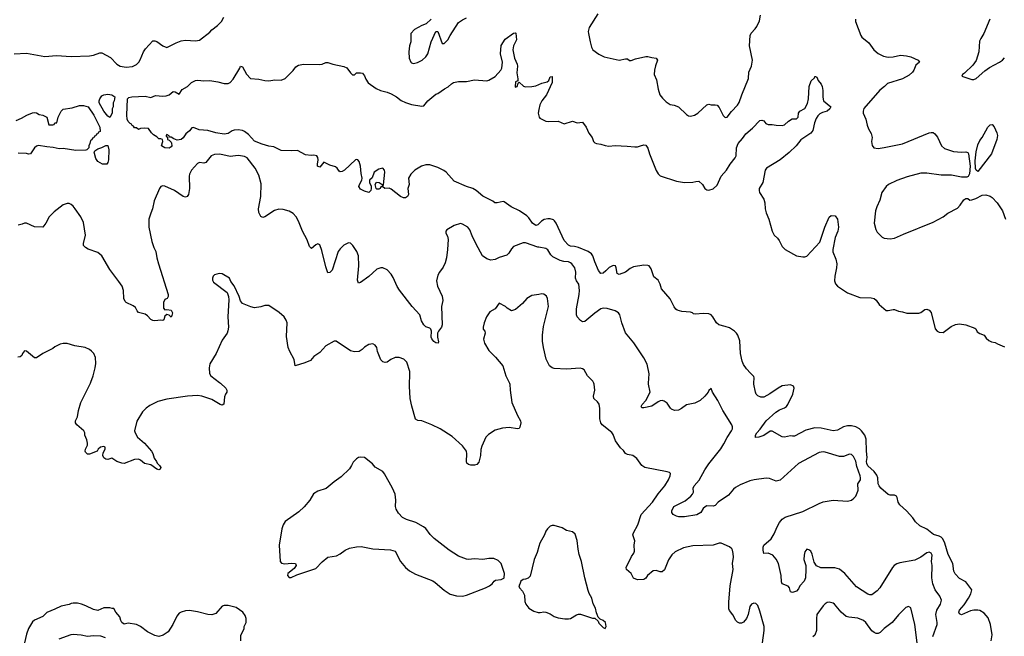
# Model space of a CAD drawing. Header units: inches. Extents: x 1934316 to 2140091, y 524953 to 667329.
# Tile 382 of 384: x 2084904 to 2094569, y 627515 to 633566. Entities that reach past the tile are written whole.
import ezdxf

# ---------------------------------------------------------------- set-up
doc = ezdxf.new("R2010")
doc.units = ezdxf.units.IN
doc.header["$MEASUREMENT"] = 0
for name, color, linetype in [('C0682', 7, 'Continuous'), ('C0683', 7, 'Continuous'), ('C0692', 7, 'Continuous'), ('C0693', 7, 'Continuous')]:
    doc.layers.add(name, color=color, linetype=linetype)

msp = doc.modelspace()

# ---------------------------------------------------------------- linework, layer by layer
at = {"layer": 'C0682', "color": 5}
for points, elevation in [([(2086874.2, 630000), (2086927.3, 629950), (2086938.8, 629930), (2086938.8, 629910), (2086924, 629890), (2086915.5, 629864.5), (2086907.1, 629792.9), (2086890, 629782.7), (2086870.7, 629789.3), (2086790, 629838.7), (2086692.3, 629872.3), (2086650, 629876.9), (2086550, 629872.8), (2086350, 629840.7), (2086260.9, 629819.1), (2086181.7, 629778.3), (2086146.6, 629753.4), (2086110, 629719), (2086054.4, 629625.6), (2086031.1, 629531.1), (2086036, 629510), (2086061, 629470), (2086130.3, 629410.3), (2086199.5, 629330), (2086210.4, 629310), (2086224.4, 629264.4), (2086247.3, 629230), (2086253, 629213), (2086278, 629190), (2086290.8, 629170), (2086283.6, 629156.4), (2086270, 629148.7), (2086250, 629155.3), (2086190, 629199), (2086130, 629209.2), (2086090, 629244), (2086070, 629252.7), (2086030, 629249.2), (2085930, 629209.6), (2085907.5, 629212.5), (2085859, 629230), (2085810, 629264), (2085770.4, 629249.6), (2085750, 629252.7), (2085730, 629265.2), (2085720.9, 629290), (2085724.8, 629315.2), (2085742.7, 629350), (2085744, 629370), (2085730, 629377), (2085698, 629370), (2085676, 629350), (2085664, 629330), (2085590, 629302.9), (2085570, 629300.7), (2085550, 629322.4), (2085546.6, 629330), (2085549.8, 629350), (2085568.4, 629390), (2085569.7, 629410), (2085563.1, 629443.1), (2085544, 629490), (2085542, 629510), (2085532.1, 629532.1), (2085464.7, 629590), (2085451.8, 629610), (2085451.8, 629630), (2085472.6, 629667.4), (2085482, 629730), (2085505.6, 629810), (2085597.5, 630000)], 280), ([(2089711.3, 630000), (2089716.5, 629990), (2089718.3, 629930), (2089734, 629810), (2089790, 629681), (2089820.5, 629630), (2089822.4, 629610), (2089813.4, 629566.6), (2089805.5, 629554.5), (2089790, 629549.6), (2089710, 629563.6), (2089642, 629558), (2089570, 629537.2), (2089506, 629494), (2089480.5, 629470), (2089439.9, 629380.1), (2089430.5, 629349.5), (2089428.4, 629290), (2089410, 629224), (2089390, 629199.3), (2089370, 629193.2), (2089333.6, 629193.6), (2089310, 629201.2), (2089293.2, 629213.2), (2089289.5, 629230), (2089294.2, 629305.8), (2089289.4, 629330), (2089250, 629382.7), (2089150, 629477), (2089032.3, 629550), (2088950.8, 629590.8), (2088850.9, 629630.9), (2088813.1, 629633.1), (2088790, 629645.2), (2088751.8, 629771.8), (2088738.3, 629850), (2088729.7, 629970), (2088731.3, 630000)], 280), ([(2090000, 628395.8), (2089982.3, 628337.7), (2089953.4, 628270), (2089914.4, 628105.6), (2089895.3, 628084.7), (2089870, 628075.3), (2089847.1, 628072.9), (2089823.5, 628056.5), (2089814.4, 628025.6), (2089802, 628010), (2089811.3, 627990), (2089838, 627958), (2089858.8, 627918.8), (2089864, 627856), (2089870.8, 627830), (2089902.8, 627790), (2089950, 627762), (2089992.7, 627747.3), (2090000, 627747.2)], 320), ([(2087075.3, 627470), (2087076.4, 627523.6), (2087108, 627590), (2087108.7, 627610), (2087128.7, 627650), (2087128.7, 627690), (2087118, 627718), (2087094, 627750), (2087030, 627796), (2086950, 627816.2), (2086910, 627816), (2086890, 627809), (2086830, 627739.3), (2086790, 627725.2), (2086750, 627729.2), (2086650, 627755.1), (2086570, 627769.3), (2086530, 627766), (2086490, 627752.7), (2086470, 627741.2), (2086446.2, 627713.8), (2086408.1, 627631.9), (2086361.1, 627558.9), (2086312.8, 627527.2), (2086270, 627512.7), (2086230, 627522.4), (2086157.6, 627557.6), (2086089.2, 627610), (2086051.2, 627631.2), (2085970, 627642), (2085930, 627632.3), (2085907.3, 627650), (2085896.2, 627670), (2085886, 627706), (2085848, 627750), (2085827.3, 627787.3), (2085812.7, 627787.3), (2085790, 627795.3), (2085730, 627794), (2085670, 627769.3), (2085630, 627778.4), (2085554.8, 627814.8), (2085510, 627831.2), (2085470, 627839.6), (2085430, 627841.2), (2085410, 627837.2), (2085390, 627826), (2085310, 627811.3), (2085250, 627779.6), (2085170.5, 627749.5), (2085130, 627709.3), (2085050, 627674.5), (2085030, 627658), (2084990.4, 627590), (2084970, 627535.3), (2084951, 627451)], 320), ([(2085290.9, 627490.9), (2085407.9, 627532.1), (2085430, 627535.5), (2085508.5, 627528.5), (2085570, 627517.3), (2085630, 627522.8), (2085698, 627518), (2085742.5, 627502.5)], 320)]:
    msp.add_lwpolyline(points, dxfattribs=dict(at, elevation=elevation))
at = {"layer": 'C0682', "color": 5, "elevation": 320}
msp.add_lwpolyline([(2088250, 629274), (2088230, 629269.4), (2088210, 629258), (2088176.1, 629223.9), (2088162.4, 629190), (2088141.3, 629158.7), (2088060.4, 629079.6), (2087990, 629029.5), (2087913.5, 628966.5), (2087830, 628939.5), (2087786.6, 628913.4), (2087750.8, 628850), (2087695.6, 628784.4), (2087642.5, 628737.5), (2087510, 628642.7), (2087490.5, 628610), (2087476.4, 628570), (2087450.4, 628410), (2087460.5, 628250), (2087473.8, 628233.8), (2087506.5, 628226.5), (2087572.9, 628232.9), (2087610.3, 628230.3), (2087619.1, 628210), (2087598.6, 628181.4), (2087537.3, 628130), (2087531.3, 628110), (2087550, 628091.3), (2087570, 628091.3), (2087623.2, 628116.8), (2087810, 628181), (2087873.4, 628246.6), (2087930, 628290.5), (2088014.2, 628305.9), (2088050, 628323.8), (2088100, 628360), (2088142, 628378), (2088210, 628393.1), (2088255.4, 628395.4), (2088370, 628373.7), (2088544, 628364), (2088590, 628351), (2088640.7, 628250), (2088690.6, 628190), (2088730, 628158), (2088790, 628124.9), (2088958, 628058), (2088983.1, 628043.1), (2089070, 627967.7), (2089128.6, 627928.6), (2089190.4, 627910.4), (2089250, 627908.5), (2089290, 627918.4), (2089477.2, 627990), (2089516, 628010), (2089542.7, 628030), (2089562.7, 628057.3), (2089575.1, 628064.9), (2089630, 628073), (2089655.3, 628084.7), (2089661.2, 628090), (2089664, 628130), (2089629.3, 628230), (2089600.1, 628260.1), (2089557.2, 628277.2), (2089510, 628278), (2089450, 628269.7), (2089370, 628273.3), (2089310, 628269.5), (2089290, 628271.8), (2089210, 628300.7), (2089118.5, 628358.5), (2088973.5, 628473.5), (2088934.7, 628514.8), (2088891.1, 628571.1), (2088869.2, 628590), (2088794, 628630), (2088700.8, 628660.8), (2088662, 628682), (2088623.1, 628723.1), (2088601.1, 628761.1), (2088593.3, 628790), (2088597.6, 628850), (2088589.6, 628909.6), (2088563.7, 628970), (2088484.5, 629110), (2088470, 629131.6), (2088394, 629174), (2088365.8, 629205.8), (2088289.5, 629269.5)], close=True, dxfattribs=at)
at = {"layer": 'C0683', "color": 5}
for points, elevation in [([(2084850, 633230.5), (2084970, 633239.1), (2085150, 633204), (2085265.6, 633214.4), (2085410, 633203.7), (2085590, 633210.4), (2085630, 633217.1), (2085690, 633240.5), (2085710, 633240.5), (2085794.1, 633194.1), (2085859.1, 633130), (2085890, 633110.4), (2085950, 633101.7), (2086010, 633107.4), (2086050, 633126.4), (2086073.6, 633150), (2086088.2, 633171.8), (2086119.7, 633250), (2086138.4, 633281.6), (2086210, 633360.5), (2086230, 633360.4), (2086250, 633352.4), (2086310, 633310.5), (2086350, 633294.9), (2086440.4, 633339.6), (2086490, 633358.7), (2086530, 633364.2), (2086630, 633359.1), (2086670, 633366.8), (2086770, 633444.7), (2086791.5, 633468.5), (2086845.2, 633510), (2086886, 633550), (2086909.3, 633590)], 260), ([(2088942, 633570), (2088893.2, 633526.8), (2088852, 633510), (2088778, 633470), (2088744.7, 633430), (2088744.7, 633350), (2088731, 633310), (2088724, 633250), (2088727.5, 633187.5), (2088742, 633150), (2088750, 633142), (2088770, 633138), (2088810, 633146), (2088855.3, 633170), (2088890, 633200.7), (2088910, 633230.8), (2088943.6, 633350), (2088990, 633452), (2089010, 633452), (2089050, 633332), (2089070, 633334), (2089108, 633370), (2089129.1, 633410.9), (2089210, 633538), (2089250, 633566), (2089290, 633586)], 260), ([(2090000, 631563.1), (2089990, 631552.8), (2089970, 631546), (2089937.7, 631570), (2089902.2, 631622.2), (2089880.5, 631640.5), (2089810, 631691.3), (2089728.7, 631730), (2089658.6, 631778.6), (2089650, 631782.9), (2089592.2, 631767.8), (2089569.4, 631770), (2089546.9, 631786.9), (2089450, 631835.4), (2089385.1, 631890), (2089353.3, 631910), (2089288.4, 631928.4), (2089170, 631982), (2089090, 632071.1), (2089067.2, 632087.2), (2089010, 632117.3), (2088930, 632142.3), (2088890, 632143.1), (2088848.5, 632130), (2088783.8, 632090), (2088744.9, 632050), (2088721.6, 632010), (2088726, 631950), (2088714, 631910), (2088719.5, 631850), (2088710.1, 631829.9), (2088690, 631817.6), (2088670, 631818.4), (2088643, 631830), (2088550, 631902.9), (2088530, 631912.3), (2088489.1, 631909.1), (2088470, 631926), (2088450, 631926), (2088442, 631910), (2088430, 631902), (2088410, 631902), (2088402, 631910), (2088394, 631950), (2088407.8, 631972.2), (2088431.3, 631970), (2088462, 631950), (2088462, 631942), (2088470, 631934), (2088475.3, 631944.7), (2088486.8, 632070), (2088484, 632090), (2088470, 632109.6), (2088430, 632099), (2088383.6, 632070), (2088364.2, 632015.8), (2088338.8, 631990), (2088336.3, 631970), (2088353.7, 631933.7), (2088354.8, 631910), (2088350.6, 631889.4), (2088330, 631869.5), (2088290, 631883.5), (2088250, 631904.5), (2088232.7, 631930), (2088238, 631950), (2088262.9, 631990), (2088267.3, 632010), (2088256.9, 632056.9), (2088249.7, 632130), (2088235.1, 632175.1), (2088222, 632190), (2088210, 632195.1), (2088201, 632190), (2088091.8, 632088.2), (2088070, 632076.2), (2088050, 632074.5), (2088040.8, 632080.8), (2088018.9, 632110), (2088002.8, 632122.8), (2087950, 632138.7), (2087890, 632167.3), (2087850, 632118), (2087827, 632130), (2087826, 632150), (2087833.6, 632190), (2087830, 632214), (2087819.3, 632230), (2087790, 632237.3), (2087765.1, 632234.9), (2087710, 632240.4), (2087630, 632281.6), (2087570, 632278.5), (2087470, 632282.3), (2087397.1, 632317.1), (2087350, 632325), (2087284.4, 632344.4), (2087210, 632375), (2087150, 632440.9), (2087110.5, 632470.5), (2087090, 632479.8), (2087050, 632485.5), (2087010, 632483.5), (2086990, 632477.1), (2086949.4, 632450.6), (2086910, 632442.9), (2086830, 632454.9), (2086750, 632477.4), (2086666.9, 632486.9), (2086610, 632507.6), (2086594.1, 632505.9), (2086570, 632475.1), (2086535, 632445), (2086510, 632407.3), (2086490, 632389.7), (2086450, 632385.4), (2086415.8, 632395.8), (2086390, 632412.3), (2086374, 632414), (2086370, 632426), (2086350, 632438), (2086342, 632430), (2086342, 632422), (2086354, 632414), (2086354, 632390), (2086370, 632384.7), (2086390, 632366), (2086395.6, 632355.6), (2086396, 632330), (2086390, 632318), (2086370, 632305.4), (2086328.7, 632310), (2086295.3, 632330), (2086308, 632370), (2086306, 632390), (2086290, 632398), (2086270, 632398), (2086250, 632418), (2086216.4, 632436.4), (2086196.4, 632456.4), (2086170, 632498), (2086130, 632502), (2086090, 632498), (2086068.7, 632488.7), (2086050, 632506), (2086030, 632506), (2086022, 632522), (2086007.3, 632527.3), (2086002, 632542), (2085987.3, 632547.3), (2085970, 632566), (2085958, 632590), (2085955.3, 632630), (2085961.2, 632790), (2085977, 632803), (2086006, 632810), (2086135.4, 632815.4), (2086190, 632804), (2086236.2, 632823.8), (2086310, 632814.9), (2086342, 632818), (2086370, 632828.4), (2086410, 632860.3), (2086430, 632857.7), (2086470, 632834.4), (2086500.2, 632879.8), (2086550, 632912.2), (2086589.5, 632950.5), (2086630, 632969.5), (2086651.9, 632971.9), (2086710, 632965.8), (2086770, 632971.1), (2086850, 632957.3), (2086910, 632939.5), (2086950, 632939.3), (2086971.1, 632948.9), (2086998.2, 632981.8), (2087064.5, 633090), (2087070, 633110.8), (2087090, 633104.7), (2087130.3, 633030.3), (2087170, 632990.7), (2087250, 632983.8), (2087310, 632970.4), (2087350, 632967), (2087410, 632975.6), (2087470, 632974), (2087510, 632988), (2087590, 633067.7), (2087616, 633104), (2087640.6, 633119.4), (2087691.5, 633128.5), (2087850, 633126.5), (2087871.8, 633130), (2087910, 633146.7), (2087930, 633147.9), (2087976.3, 633130), (2088085.4, 633105.5), (2088113.8, 633093.8), (2088150, 633044), (2088170, 633026.8), (2088190, 633026), (2088210, 633046), (2088250, 633046), (2088270, 633041), (2088290, 633014.8), (2088302.2, 632982.2), (2088325.5, 632945.5), (2088402, 632890), (2088446.8, 632870), (2088510, 632854.2), (2088550, 632838.9), (2088604, 632810), (2088650, 632772.3), (2088690, 632753.8), (2088750, 632734.7), (2088850, 632716.9), (2088870, 632722.6), (2088910, 632770.3), (2088990, 632836.4), (2089010, 632843), (2089072.4, 632887.6), (2089110, 632908.4), (2089141.8, 632938.2), (2089161.2, 632950), (2089210, 632958.2), (2089290, 632958.5), (2089370, 632974.7), (2089490, 632967), (2089510, 632972.4), (2089570, 633008.4), (2089628.4, 633071.5), (2089637.7, 633090), (2089643.5, 633150), (2089624.2, 633230), (2089630, 633313.4), (2089670, 633376.4), (2089750, 633432.7), (2089770, 633438), (2089775.3, 633435.3), (2089779.6, 633370), (2089750.2, 633310), (2089745.6, 633270), (2089759.5, 633190), (2089787.6, 633130), (2089791.3, 633111.3), (2089783.5, 633043.5), (2089795.3, 632984.7), (2089792.7, 632967.3), (2089770, 632958), (2089766.7, 632906.7), (2089770, 632903), (2089788.7, 632910), (2089798, 632942), (2089807.3, 632952.7), (2089850, 632914), (2089868.3, 632908.3), (2089930.4, 632910.4), (2089970, 632917), (2090000, 632930.3)], 240), ([(2084870, 632577), (2084921.4, 632598.6), (2084973.2, 632630), (2085030, 632653.7), (2085050, 632655.8), (2085070, 632651.7), (2085096.5, 632636.5), (2085131, 632630), (2085170.8, 632610), (2085190, 632534), (2085230, 632534), (2085242, 632538), (2085250, 632554), (2085270, 632554), (2085282, 632610), (2085312.3, 632670), (2085330, 632687.7), (2085420.2, 632699.8), (2085490, 632724.9), (2085530, 632725.5), (2085574.8, 632710), (2085630.5, 632630.5), (2085692, 632510), (2085694, 632470), (2085678, 632462), (2085672.7, 632447.3), (2085658, 632442), (2085652.7, 632427.3), (2085638, 632422), (2085632.7, 632407.3), (2085618, 632402), (2085612.7, 632387.3), (2085598, 632382), (2085594, 632350), (2085582, 632330), (2085582, 632310), (2085564.7, 632290), (2085553.7, 632286.3), (2085456.5, 632283.5), (2085330, 632303.6), (2085290, 632299.5), (2085233.6, 632313.6), (2085170, 632318), (2085090, 632332), (2085070, 632326), (2085050, 632309.2), (2085011.7, 632248.3), (2084990, 632245.6), (2084970, 632251.8), (2084890, 632258)], 240), ([(2090000, 632684.5), (2089993.4, 632650), (2090000, 632622)], 240), ([(2090000, 631333), (2089990, 631334.8), (2089870, 631376.8), (2089844.7, 631375.3), (2089750, 631339.6), (2089730, 631318), (2089704.8, 631275.2), (2089684.2, 631255.8), (2089610, 631234), (2089570, 631214), (2089527.5, 631207.5), (2089490, 631219.5), (2089447.8, 631250), (2089384.6, 631364.6), (2089346, 631446), (2089324.2, 631504.2), (2089304, 631530), (2089250, 631559.3), (2089230, 631565.2), (2089170, 631545.2), (2089096.8, 631503.2), (2089087.3, 631490), (2089087.3, 631470), (2089103, 631443), (2089110.6, 631410), (2089104.9, 631310), (2089094, 631230), (2089079.8, 631180.2), (2089061.4, 631138.6), (2089026, 631090), (2089010, 631058), (2088995.3, 631004.7), (2089004, 630950), (2089050, 630851.3), (2089058.4, 630810), (2089045.5, 630750), (2089050.5, 630570), (2089044.9, 630550), (2089013.4, 630510), (2089006, 630490), (2089005.5, 630450), (2089014.4, 630405.6), (2089011.3, 630390), (2088990, 630394), (2088970, 630409), (2088950, 630433.2), (2088943, 630450), (2088946.9, 630510), (2088938.7, 630530), (2088930, 630538), (2088890, 630553.3), (2088870, 630571.8), (2088849.7, 630610), (2088830.7, 630670.7), (2088755.8, 630750), (2088632.1, 630912.1), (2088610, 630949.3), (2088570, 631037), (2088550, 631069.5), (2088510, 631112), (2088470, 631132.3), (2088450, 631132.3), (2088410, 631118), (2088330, 631046.6), (2088250, 630986), (2088230, 630982), (2088219.5, 631010), (2088232.3, 631150), (2088229, 631250), (2088213.2, 631290), (2088173.2, 631350), (2088150, 631374), (2088130, 631377.2), (2088086.6, 631353.4), (2088050, 631317.2), (2088030.7, 631290), (2087970, 631109), (2087950, 631084), (2087930, 631082), (2087910, 631142), (2087870, 631302), (2087850, 631357.2), (2087830, 631365.2), (2087810, 631357.2), (2087770, 631321.2), (2087750, 631339), (2087726.7, 631406.7), (2087680.7, 631490), (2087641.6, 631590), (2087619.5, 631630), (2087590, 631663.7), (2087547.7, 631687.7), (2087490, 631702), (2087446.3, 631706.3), (2087404.7, 631695.3), (2087310, 631632.3), (2087290, 631625.2), (2087270, 631634), (2087252.9, 631672.9), (2087246.6, 631710), (2087271.4, 631831.4), (2087274.2, 631954.1), (2087250, 632039), (2087214.5, 632110), (2087138, 632210), (2087110, 632222.4), (2087070, 632231.6), (2087050, 632233.6), (2086970, 632222.4), (2086870, 632247.3), (2086817.5, 632242.5), (2086782.8, 632230), (2086730, 632166), (2086710, 632159.3), (2086670, 632164), (2086650, 632154), (2086590, 632088), (2086571, 632050), (2086567.3, 632030), (2086570.4, 631910), (2086560.5, 631850), (2086548.2, 631831.8), (2086530, 631825.1), (2086510, 631829.6), (2086424, 631890), (2086330, 631932.7), (2086310, 631936), (2086290, 631928.7), (2086276, 631910), (2086224.9, 631790), (2086208, 631710), (2086190, 631668.7), (2086173, 631610), (2086172.7, 631530), (2086200.4, 631390), (2086221.6, 631330), (2086241.6, 631290), (2086250.4, 631230), (2086267, 631170), (2086360.5, 630870), (2086362.8, 630850), (2086358.5, 630841.5), (2086350.5, 630829.5), (2086330, 630819.3), (2086316.3, 630790), (2086316, 630736), (2086330, 630718), (2086350, 630720.7), (2086390, 630714), (2086402.8, 630690), (2086398, 630662), (2086390, 630646), (2086370, 630668), (2086350, 630674), (2086330, 630658), (2086319.8, 630620.2), (2086310, 630615.3), (2086290, 630617.2), (2086230, 630609.6), (2086210, 630614), (2086190, 630625.1), (2086159.5, 630659.5), (2086135.8, 630675.8), (2086071.7, 630691.7), (2086056, 630710), (2086040.9, 630740.9), (2086018, 630758), (2085950, 630791.5), (2085940.5, 630800.5), (2085924.7, 630830), (2085923, 630910), (2085909.7, 630949.7), (2085878.2, 630998.2), (2085790, 631113.2), (2085710, 631249.4), (2085670, 631282), (2085574.8, 631314.8), (2085549.4, 631329.4), (2085529.4, 631349.4), (2085529.3, 631370), (2085549.5, 631450), (2085530, 631575.3), (2085504.5, 631630), (2085450, 631709.4), (2085430, 631735.1), (2085410, 631752.7), (2085390, 631762.7), (2085370, 631762.7), (2085330, 631749.2), (2085240.9, 631679.1), (2085194.8, 631630), (2085161, 631570), (2085130, 631528.7), (2085050, 631534), (2084970, 631569), (2084950, 631569), (2084930, 631559), (2084890, 631549)], 260), ([(2088731.3, 630000), (2088735.1, 630070), (2088732.2, 630112.3), (2088704.6, 630204.6), (2088673.3, 630233.3), (2088630, 630249.6), (2088590, 630249.5), (2088548.2, 630231.8), (2088510, 630205.2), (2088490, 630201.2), (2088470, 630209.2), (2088450, 630229), (2088417.2, 630310), (2088409, 630350), (2088392.1, 630372.1), (2088370, 630385.2), (2088330, 630377.2), (2088290, 630352.7), (2088266.8, 630330), (2088236, 630310), (2088190, 630305.1), (2088150, 630317.6), (2088010, 630412.3), (2087990, 630412.3), (2087910, 630366), (2087850, 630300.9), (2087790, 630261.2), (2087758.5, 630221.5), (2087702, 630198), (2087609.3, 630169.3), (2087598, 630230), (2087555.1, 630310), (2087540.7, 630350), (2087524.1, 630455.9), (2087529.3, 630590), (2087518.9, 630618.9), (2087499, 630650), (2087451.4, 630691.4), (2087350, 630760.9), (2087310, 630762.7), (2087270, 630749.3), (2087210, 630739), (2087171.6, 630748.4), (2087090, 630782), (2087070, 630808), (2087058, 630850), (2087010, 630955.3), (2086978, 630998), (2086962, 631030), (2086890, 631073.2), (2086863.5, 631076.5), (2086816.9, 631063.1), (2086804.7, 631050), (2086796, 631030), (2086796, 631010), (2086806, 630990), (2086941, 630890), (2086954.8, 630850), (2086958.5, 630818.5), (2086948, 630650), (2086954.9, 630550), (2086948.5, 630511.5), (2086939.1, 630490), (2086890, 630421.2), (2086832.4, 630290), (2086770.7, 630190), (2086764, 630150), (2086767.1, 630092.9), (2086780.7, 630070), (2086866.9, 630006.9), (2086874.2, 630000)], 280), ([(2090000, 630870.9), (2089930, 630860.9), (2089881, 630830), (2089838.5, 630781.5), (2089770, 630722), (2089730, 630708), (2089690, 630734), (2089674, 630750), (2089610, 630785.2), (2089570, 630729), (2089519.8, 630700.2), (2089486.8, 630650), (2089462.8, 630590), (2089453.4, 630550), (2089454, 630530), (2089468.2, 630508.2), (2089473, 630490), (2089458, 630430), (2089468, 630390), (2089510, 630319.1), (2089575.1, 630255.1), (2089647.4, 630170), (2089674.9, 630070), (2089711.3, 630000)], 280), ([(2085597.5, 630000), (2085602.4, 630010), (2085624.5, 630070), (2085646, 630150), (2085652.5, 630192.5), (2085649.2, 630250), (2085633.2, 630290), (2085610, 630314), (2085590, 630329), (2085546, 630350), (2085444.7, 630364.7), (2085370, 630388.7), (2085330, 630389), (2085299.8, 630380.2), (2085250, 630354), (2085230, 630339), (2085130.7, 630289.3), (2085070, 630249), (2085050, 630249), (2084970, 630314), (2084950, 630318), (2084931.3, 630290), (2084926, 630270), (2084910, 630257.2), (2084886.8, 630253.2)], 280)]:
    msp.add_lwpolyline(points, dxfattribs=dict(at, elevation=elevation))
at = {"layer": 'C0683', "color": 5, "elevation": 240}
for points in [[(2085790, 632606), (2085770, 632618), (2085730, 632668.7), (2085682.7, 632750), (2085682.9, 632770), (2085690, 632790.7), (2085710, 632818), (2085730, 632830.5), (2085770, 632834.9), (2085810, 632830.4), (2085838, 632810), (2085832, 632770), (2085822, 632750), (2085822, 632710), (2085812, 632690), (2085812, 632650)], [(2085750, 632146.9), (2085715.3, 632150), (2085670, 632173.2), (2085650, 632204), (2085634.6, 632265.4), (2085641.2, 632278.8), (2085670, 632298), (2085710, 632311.3), (2085750, 632331.3), (2085770, 632331.3), (2085777.6, 632290), (2085776.9, 632190), (2085770, 632164), (2085758.8, 632150)]]:
    msp.add_lwpolyline(points, close=True, dxfattribs=at)
at = {"layer": 'C0692', "color": 5}
for points, elevation in [([(2092196.9, 627450), (2092213.3, 627570), (2092211.5, 627610), (2092170, 627762), (2092150, 627816), (2092130, 627835.1), (2092110, 627839.3), (2092086.8, 627830), (2092070, 627808), (2092053.4, 627730), (2092037.3, 627690), (2092010, 627653.2), (2091990, 627642.7), (2091970, 627642.7), (2091950, 627653.2), (2091933.2, 627670), (2091904.8, 627724.8), (2091870, 627768.7), (2091863.9, 627783.9), (2091863.9, 627850), (2091878.2, 628010), (2091906.2, 628170), (2091902, 628230), (2091909.7, 628290), (2091907.7, 628327.7), (2091900.1, 628360.1), (2091893.4, 628373.4), (2091872.9, 628392.9), (2091790, 628427.8), (2091770, 628429.6), (2091710, 628407.8), (2091510, 628403.1), (2091418.3, 628381.7), (2091337.3, 628342.7), (2091305.5, 628314.5), (2091273.5, 628266.5), (2091232.8, 628167.3), (2091212, 628148), (2091190, 628147.6), (2091150, 628161), (2091123.4, 628156.6), (2091067.2, 628112.8), (2091050, 628086.6), (2091030, 628071.8), (2090970, 628069.6), (2090930, 628084.5), (2090906.3, 628130), (2090861.6, 628170), (2090856.4, 628190), (2090910, 628298.7), (2090933.1, 628330), (2090940.3, 628350), (2090936.1, 628410), (2090941.8, 628450), (2090923.8, 628510), (2090927.7, 628530), (2090972.6, 628610), (2091005.7, 628710), (2091115.1, 628830), (2091170, 628913.7), (2091238, 628990), (2091273.3, 629050), (2091289.4, 629090), (2091292, 629112), (2091282, 629122), (2091258, 629130), (2091039, 629170), (2091011.4, 629191.4), (2090961, 629261), (2090922, 629290), (2090870, 629299.5), (2090850, 629309.5), (2090830, 629338), (2090802.8, 629362.8), (2090752, 629432), (2090730, 629494), (2090716.1, 629516.1), (2090622.7, 629590), (2090607, 629610), (2090599.6, 629650), (2090597.6, 629750), (2090591.4, 629791.4), (2090576.6, 629816.6), (2090541.2, 629850), (2090535.1, 629870), (2090549.4, 629930), (2090543.7, 629990), (2090539, 630000)], 280), ([(2093868.5, 627511.5), (2093908.3, 627630), (2093909.7, 627650), (2093895.5, 627730), (2093907.9, 627770), (2093942.7, 627830), (2093953.3, 627870), (2093935.3, 627910), (2093890, 627971.2), (2093865.7, 628030), (2093858.5, 628090), (2093862.2, 628210), (2093853.3, 628250), (2093860.5, 628310), (2093850, 628331.8), (2093830, 628341.6), (2093810, 628335.1), (2093750, 628291.5), (2093690, 628263), (2093544.8, 628235.2), (2093514, 628226), (2093489.1, 628210.9), (2093470, 628189.3), (2093348, 627990), (2093320.3, 627959.7), (2093270, 627922), (2093250, 627921.6), (2093230, 627929.6), (2093119.2, 627999.2), (2093004.7, 628130), (2092950, 628173.3), (2092906.1, 628186.1), (2092767.9, 628188), (2092725.3, 628205.3), (2092702.8, 628242.8), (2092682, 628322), (2092670, 628349), (2092650, 628362.7), (2092630, 628369.2), (2092610, 628342), (2092603.1, 628310), (2092602.4, 628270), (2092619.5, 628210), (2092621.1, 628170), (2092618.3, 628090), (2092604.1, 628055.9), (2092562.4, 628010), (2092550, 627981.2), (2092530, 627956), (2092490, 627944.5), (2092469, 627950), (2092459.5, 627990), (2092446.3, 628006.3), (2092389.8, 628029.8), (2092381.1, 628050), (2092378.3, 628110), (2092353.5, 628230), (2092330, 628272.3), (2092296, 628310), (2092250, 628329.6), (2092207.9, 628327.9), (2092201.1, 628361.1), (2092202.2, 628390), (2092209.9, 628410.1), (2092279.6, 628470), (2092310, 628518.8), (2092338.7, 628590), (2092362.4, 628630), (2092390, 628664.4), (2092416.3, 628683.7), (2092590, 628738), (2092750, 628819.2), (2092790, 628833.4), (2092890, 628849.1), (2093030, 628841.3), (2093069.6, 628850.4), (2093092.7, 628870), (2093110, 628891), (2093130, 628938), (2093133.6, 628950), (2093129.6, 629010), (2093156.9, 629050), (2093157.4, 629070), (2093154.7, 629090), (2093121.7, 629181.7), (2093110, 629232), (2093090, 629279.3), (2093070, 629299.5), (2093050, 629301.6), (2092990, 629280.5), (2092950, 629278.9), (2092810, 629322.6), (2092790, 629325.7), (2092750, 629317.3), (2092550, 629211.3), (2092370, 629047.6), (2092330, 629037.6), (2092263.9, 629063.9), (2092230, 629067.3), (2092112, 629050), (2092070, 629038.9), (2091977.4, 629002.6), (2091930, 628976.2), (2091910, 628959.5), (2091860, 628900), (2091760.3, 628830), (2091730, 628799.7), (2091710, 628791.3), (2091650, 628795.1), (2091633.7, 628786.3), (2091612.7, 628767.3), (2091590, 628729.8), (2091550, 628705.3), (2091430, 628686.3), (2091373.5, 628686.5), (2091350, 628692.3), (2091319, 628710), (2091306, 628730), (2091306.3, 628746.3), (2091324.5, 628790), (2091435.2, 628844.8), (2091491.2, 628888.8), (2091509.7, 628910), (2091518.3, 628930), (2091516.3, 628970), (2091523.5, 628990), (2091572.8, 629047.2), (2091630, 629148.5), (2091670, 629208.7), (2091785.9, 629354.1), (2091817.4, 629402.6), (2091850, 629464.2), (2091892.2, 629530), (2091900.5, 629550), (2091901.3, 629570), (2091895.1, 629590), (2091804.7, 629730), (2091758, 629830), (2091704, 629910), (2091690, 629946), (2091670, 629928), (2091661, 629910), (2091627.7, 629870), (2091582, 629830), (2091530, 629803), (2091450, 629785.6), (2091400.7, 629750), (2091370, 629735.6), (2091330, 629732), (2091303.3, 629743.3), (2091292.1, 629752.1), (2091261.2, 629801.2), (2091230, 629824), (2091210, 629829), (2091190, 629826), (2091170, 629815.1), (2091110, 629774), (2091030, 629756), (2091010, 629758), (2091005.2, 629770), (2091013.2, 629790), (2091049.4, 629830), (2091093.2, 629910), (2091075.1, 629990), (2091075.9, 630000)], 260), ([(2094440.5, 627470), (2094449.2, 627529.2), (2094433.3, 627630), (2094410, 627696.2), (2094370, 627743.1), (2094330, 627766.4), (2094310, 627771.6), (2094270, 627770.7), (2094236.7, 627763.3), (2094150, 627725.6), (2094130, 627734), (2094123.6, 627750), (2094129.7, 627770), (2094175.5, 627824.5), (2094216.9, 627890), (2094239.6, 627930), (2094249.4, 627970), (2094190, 628049.4), (2094130, 628082), (2094086.9, 628126.9), (2094074.1, 628154.1), (2094064.8, 628230), (2094017.6, 628317.6), (2093985.6, 628430), (2093967.1, 628470), (2093950, 628487), (2093930, 628497.8), (2093873.3, 628513.3), (2093810, 628565.4), (2093738.7, 628598.7), (2093698.2, 628638.2), (2093670, 628678.3), (2093610, 628746.3), (2093543.5, 628803.5), (2093527.6, 628830), (2093516.6, 628876.6), (2093509.2, 628890), (2093490, 628898.7), (2093450, 628900.4), (2093430, 628907.4), (2093355.4, 628970), (2093339.7, 628990), (2093330.8, 629010.8), (2093326, 629070), (2093316.7, 629096.7), (2093291.5, 629131.5), (2093230, 629188), (2093219.6, 629210), (2093217, 629230), (2093223.6, 629270), (2093215.6, 629330), (2093212.5, 629450), (2093198.2, 629490), (2093168.3, 629530), (2093146.2, 629550), (2093110, 629570.4), (2093070, 629579.6), (2093030, 629581.6), (2092990, 629571.1), (2092930, 629539.3), (2092890, 629531.8), (2092770, 629557.7), (2092710, 629559.7), (2092621.4, 629538.6), (2092510, 629479.5), (2092490, 629478), (2092470, 629483.7), (2092410, 629467.6), (2092390, 629472.3), (2092290, 629528), (2092270, 629526.9), (2092210, 629486.6), (2092158, 629470), (2092126.6, 629466.6), (2092127.6, 629490), (2092139.6, 629510), (2092173, 629547), (2092230, 629630.3), (2092325.1, 629714.9), (2092363, 629737), (2092410, 629756), (2092429.6, 629770), (2092444.7, 629790), (2092492, 629892), (2092506.6, 629950), (2092501.2, 629970), (2092470, 629982), (2092390, 629971.3), (2092350, 629951.5), (2092266.6, 629893.4), (2092210, 629862.9), (2092180.1, 629860.1), (2092150, 629874), (2092134, 629890), (2092125.1, 629910), (2092109.7, 629990), (2092110.6, 630000)], 240), ([(2090000, 627747.2), (2090012.9, 627747.1), (2090050, 627756), (2090069.1, 627750.9), (2090110, 627736.4), (2090150, 627710.5), (2090190, 627694.8), (2090254.6, 627685.4), (2090290, 627686), (2090309.1, 627690.9), (2090370, 627724.7), (2090390, 627731), (2090410, 627731), (2090527.3, 627692.7), (2090550, 627694), (2090582, 627662), (2090590, 627642), (2090630, 627602), (2090650, 627592), (2090662, 627610), (2090653.2, 627650), (2090630, 627668.7), (2090602, 627682), (2090582, 627702), (2090574, 627730), (2090564.7, 627744.7), (2090554.5, 627790), (2090533.6, 627833.6), (2090519.5, 627890), (2090495.4, 627935.4), (2090485.6, 627965.6), (2090452, 628090), (2090417.2, 628250), (2090396.1, 628316.1), (2090385.1, 628370), (2090375.8, 628455.8), (2090356.2, 628516.2), (2090330, 628539), (2090270, 628554), (2090230, 628579), (2090150, 628602), (2090130, 628602), (2090110, 628594), (2090084.7, 628570), (2090070, 628548), (2090054.8, 628510), (2090010, 628428.7), (2090000, 628395.8)], 320), ([(2093712.7, 627450), (2093692.2, 627630), (2093650, 627792.7), (2093630, 627806.6), (2093603.4, 627796.6), (2093530, 627723.7), (2093468, 627650), (2093390, 627591.6), (2093350, 627551.3), (2093330, 627542), (2093310, 627542.6), (2093290, 627551.5), (2093269.8, 627569.8), (2093210.9, 627650), (2093187.8, 627670), (2093130, 627693.8), (2093042.4, 627702.4), (2093018, 627710), (2092966, 627750), (2092901.3, 627830), (2092890, 627838.5), (2092850.4, 627849.6), (2092830, 627845.6), (2092810, 627834), (2092790, 627812), (2092728.7, 627730), (2092723.8, 627690), (2092725.7, 627570), (2092710, 627525.6), (2092689.2, 627510.8)], 280)]:
    msp.add_lwpolyline(points, dxfattribs=dict(at, elevation=elevation))
at = {"layer": 'C0693', "color": 5}
for points, elevation in [([(2090577.4, 633622.6), (2090494.9, 633490), (2090484.9, 633450), (2090487.3, 633430), (2090502.8, 633350), (2090518, 633298), (2090531.3, 633270), (2090590, 633227.3), (2090642, 633202), (2090790, 633170.8), (2090850, 633182.8), (2090870, 633181), (2090890, 633166), (2090906.8, 633166.8), (2090950, 633183), (2091050, 633205.5), (2091070, 633205.5), (2091110, 633194), (2091151.3, 633190), (2091166, 633170), (2091146.2, 633113.8), (2091136.3, 633070), (2091133.4, 633030), (2091156.5, 632976.5), (2091170, 632884.7), (2091188.5, 632830), (2091214.7, 632794.7), (2091250, 632759.1), (2091290, 632734), (2091327.5, 632727.5), (2091370.5, 632710.5), (2091450, 632636), (2091470, 632622.8), (2091490, 632618.8), (2091528, 632630), (2091562, 632650), (2091650, 632731), (2091670, 632738), (2091690, 632731.3), (2091730.9, 632730.9), (2091750, 632726), (2091770, 632704.7), (2091810, 632624.7), (2091830, 632606), (2091850, 632611), (2091890, 632666), (2091950, 632726), (2091967.2, 632752.8), (2091992, 632830), (2092057.6, 632990), (2092060.7, 633050), (2092087, 633110), (2092095.6, 633170), (2092068.4, 633310), (2092075.4, 633410), (2092085, 633435), (2092124.4, 633475.6), (2092140.6, 633499.4), (2092164.7, 633555.3), (2092177.2, 633610)], 260), ([(2093108.2, 633570), (2093108.2, 633550), (2093160.4, 633410), (2093170, 633396.3), (2093237.7, 633337.7), (2093288.2, 633270), (2093330, 633235.8), (2093382.8, 633210), (2093430, 633199.5), (2093477.1, 633202.9), (2093550, 633218), (2093610, 633212.7), (2093650, 633202), (2093724.7, 633170), (2093734.8, 633150), (2093700.7, 633119.3), (2093682.4, 633070), (2093669, 633051), (2093636.5, 633023.5), (2093570, 632985.6), (2093420.9, 632939.1), (2093393, 632910), (2093346.2, 632873.8), (2093190, 632693.2), (2093183, 632670), (2093183, 632650), (2093210.4, 632590), (2093223, 632530), (2093235.9, 632495.9), (2093262.8, 632450), (2093270.7, 632410), (2093266.8, 632370), (2093271, 632331), (2093287.7, 632307.7), (2093330, 632302), (2093390, 632310.4), (2093570, 632348.9), (2093830, 632454.4), (2093850, 632460.5), (2093870, 632458), (2093886.6, 632446.6), (2093911.9, 632411.9), (2093952.7, 632330), (2093982.3, 632302.3), (2094070, 632272.7), (2094150, 632265.5), (2094190, 632270.5), (2094210, 632264), (2094216.5, 632250), (2094233.8, 632130), (2094226.1, 632053.9), (2094213.5, 632026.5), (2094200.5, 632019.5), (2094150, 632020.5), (2094050, 632041.3), (2093950, 632039.7), (2093810, 632059.7), (2093750, 632060.5), (2093615.1, 632024.9), (2093513.4, 631986.6), (2093432.3, 631947.7), (2093410.4, 631929.6), (2093365.5, 631870), (2093345.7, 631794.3), (2093317.1, 631730), (2093306, 631690), (2093293, 631570), (2093308.5, 631508.5), (2093321.7, 631481.7), (2093370, 631431), (2093390, 631422.8), (2093450, 631414), (2093490, 631420.7), (2093578.3, 631461.7), (2093870, 631580.4), (2093969.6, 631630.3), (2094013.4, 631666.6), (2094110, 631717.3), (2094135.1, 631744.9), (2094170, 631798), (2094190, 631812), (2094210, 631812), (2094230, 631796), (2094250, 631798.8), (2094290, 631810.7), (2094350, 631844), (2094387.1, 631847.1), (2094430, 631834.8), (2094450, 631821), (2094497.3, 631770), (2094550, 631691.3), (2094582, 631610)], 260), ([(2094426.5, 633570), (2094368.3, 633431.7), (2094337.1, 633382.9), (2094325.1, 633354.9), (2094318.9, 633250), (2094293.6, 633166.4), (2094260.3, 633119.7), (2094177.5, 633042.5), (2094158, 633030), (2094152.7, 633012.7), (2094250, 632979.3), (2094270, 632980.5), (2094294, 632990), (2094376.6, 633063.4), (2094422.4, 633097.6), (2094522.7, 633150), (2094552.3, 633170), (2094570, 633190.8)], 280), ([(2090000, 632930.3), (2090030, 632943.6), (2090083.3, 632956.7), (2090099.3, 632970), (2090110, 633004.7), (2090130.4, 633010.4), (2090130, 632949), (2090074.9, 632830), (2090028.9, 632771.1), (2090008.7, 632730), (2090000, 632684.5)], 240), ([(2090000, 632622), (2090002.8, 632610), (2090010, 632601), (2090070, 632571), (2090090, 632566), (2090190, 632571), (2090250, 632542.8), (2090330, 632570.8), (2090375.3, 632555.3), (2090430, 632561), (2090464.9, 632510), (2090492.1, 632452.1), (2090524.9, 632410), (2090538, 632370), (2090550, 632356.3), (2090564.7, 632350), (2090610, 632345.5), (2090650, 632330.6), (2090686.6, 632326.6), (2090749.7, 632330.3), (2090866.6, 632326.6), (2090942.9, 632317.1), (2090970, 632317.3), (2090998, 632330), (2091030, 632337.3), (2091050, 632334), (2091070, 632304.7), (2091086.7, 632250), (2091150, 632086), (2091170, 632054.8), (2091190, 632034), (2091350, 631982), (2091430, 631967.7), (2091510, 631970.7), (2091540.7, 631979.3), (2091570, 631980.5), (2091607.3, 631947.3), (2091630.7, 631910), (2091650, 631895.5), (2091670, 631892), (2091710, 631906.9), (2091750, 631941.1), (2091790.9, 632030), (2091843.5, 632090), (2091876.5, 632150), (2091926.8, 632210), (2091935.3, 632230), (2091938.8, 632310), (2091955.8, 632350), (2092000.2, 632399.8), (2092032.9, 632447.1), (2092098.4, 632501.6), (2092170, 632575.8), (2092190, 632580.4), (2092210, 632573.4), (2092228.5, 632548.5), (2092250, 632539.1), (2092290, 632539.1), (2092329.1, 632530.9), (2092390, 632526.8), (2092410, 632534.8), (2092450, 632570.6), (2092485.8, 632594.2), (2092530, 632594.8), (2092545.2, 632610), (2092547.6, 632650), (2092562.4, 632670), (2092610, 632694), (2092635.8, 632744.2), (2092647.9, 632790), (2092654.5, 632910), (2092674.6, 632965.4), (2092704.7, 632995.3), (2092709.8, 633010.2), (2092714, 633010), (2092730, 633002), (2092741, 632970), (2092770, 632934), (2092780.4, 632910), (2092788.4, 632870), (2092786, 632806), (2092794, 632770), (2092866, 632710), (2092855.5, 632690), (2092830.4, 632670), (2092783.5, 632656.5), (2092758, 632642), (2092738.6, 632621.4), (2092723.6, 632596.4), (2092707.1, 632552.9), (2092690, 632478), (2092670, 632453.6), (2092573, 632387), (2092524.9, 632330), (2092456.7, 632263.3), (2092370, 632192.4), (2092234, 632110), (2092220.9, 632090), (2092198.9, 631970), (2092163.7, 631910), (2092161.3, 631890), (2092166.4, 631870), (2092210, 631806), (2092216.9, 631770), (2092220.3, 631710), (2092230, 631671), (2092256.4, 631610), (2092290.5, 631490.5), (2092310.7, 631450), (2092341.8, 631421.8), (2092358.6, 631398.6), (2092390, 631339.1), (2092418.8, 631310), (2092530, 631247.7), (2092590, 631238), (2092610, 631238), (2092630, 631244.9), (2092758.6, 631381.4), (2092806.4, 631530), (2092850, 631626.8), (2092870, 631646), (2092910, 631641), (2092930.6, 631610), (2092941.6, 631530), (2092935.6, 631490), (2092910.2, 631430), (2092885.3, 631310), (2092887.1, 631287.1), (2092916.7, 631216.7), (2092925.7, 631170), (2092922.6, 631130), (2092905.3, 631050), (2092903.1, 631003.1), (2092912.5, 630972.5), (2092930.4, 630950.4), (2093030, 630884), (2093150, 630840.7), (2093262, 630838), (2093290, 630830.7), (2093310, 630814), (2093340.7, 630770), (2093410.8, 630710.8), (2093430, 630710.7), (2093477.5, 630722.5), (2093490, 630721.6), (2093530, 630704.4), (2093570, 630699.1), (2093613.2, 630686.8), (2093730, 630686), (2093750, 630691.3), (2093790, 630721), (2093810, 630726), (2093830, 630716), (2093850, 630691.3), (2093890.7, 630530.7), (2093911.3, 630510), (2093930, 630498.8), (2093970, 630494.8), (2094046.2, 630553.8), (2094090, 630576.3), (2094130, 630580.7), (2094190, 630571), (2094279.8, 630539.8), (2094290, 630532), (2094303.5, 630503.5), (2094327.1, 630487.1), (2094371.1, 630471.1), (2094390, 630442), (2094416.9, 630416.9), (2094443.6, 630403.6), (2094479.6, 630399.6), (2094503.6, 630383.6), (2094570, 630354)], 240), ([(2092110.6, 630000), (2092115.1, 630050), (2092110, 630064), (2092076.1, 630096.1), (2092039.8, 630139.8), (2092010, 630182.9), (2091995.5, 630215.6), (2091981, 630290), (2091974.1, 630414.1), (2091954.7, 630470), (2091940.5, 630490), (2091921.3, 630510), (2091870, 630542.8), (2091830, 630556.8), (2091768, 630570), (2091745.3, 630590), (2091708.2, 630650), (2091690, 630669.7), (2091670, 630679.2), (2091617.2, 630682.8), (2091535.9, 630675.9), (2091519, 630679), (2091508.7, 630690), (2091490, 630697), (2091402, 630702), (2091356.3, 630716.3), (2091344.4, 630724.4), (2091326.9, 630746.9), (2091290, 630827.3), (2091204.7, 630924.8), (2091189.6, 630970), (2091170, 631009.2), (2091130, 631043.7), (2091101.4, 631121.4), (2091083.7, 631150), (2091070, 631155.3), (2091030, 631157.3), (2090930, 631139.3), (2090895.5, 631124.5), (2090850, 631088.7), (2090790, 631066.9), (2090770, 631074), (2090760.5, 631130), (2090752, 631150), (2090730, 631152.4), (2090690, 631134.7), (2090659, 631101), (2090630, 631077.7), (2090610, 631074.3), (2090584.1, 631104.1), (2090548.2, 631190), (2090531.1, 631250), (2090516, 631270), (2090483.5, 631290), (2090390, 631331.1), (2090350, 631340.6), (2090310, 631342.8), (2090290, 631353), (2090250, 631400.5), (2090170, 631569.8), (2090153.7, 631593.7), (2090142.3, 631602.3), (2090110, 631613.2), (2090086.6, 631613.4), (2090053.8, 631606.2), (2090026, 631590), (2090000, 631563.1)], 240), ([(2091075.9, 630000), (2091083.5, 630090), (2091064.4, 630184.4), (2091030, 630249.2), (2090933.8, 630393.8), (2090850, 630494), (2090814.5, 630590), (2090796, 630670), (2090781.2, 630690), (2090749, 630710), (2090670, 630732.6), (2090630, 630734.3), (2090610, 630729.3), (2090550, 630687), (2090450, 630602.9), (2090430, 630599.5), (2090410, 630613.6), (2090376.3, 630650), (2090368.3, 630670), (2090368.3, 630730), (2090396, 630870), (2090399.7, 630910), (2090391.5, 630970), (2090370, 631002), (2090360.4, 631030), (2090364.7, 631090), (2090353, 631130), (2090325.1, 631170), (2090310, 631181.3), (2090289.8, 631189.8), (2090245.5, 631194.5), (2090210, 631203.9), (2090138.9, 631238.9), (2090117.8, 631257.8), (2090088.2, 631308.2), (2090070, 631320.7), (2090000, 631333)], 260), ([(2090539, 630000), (2090530, 630019), (2090479, 630070), (2090444, 630130), (2090430, 630141.2), (2090406.8, 630146.8), (2090270, 630136.3), (2090150, 630142.6), (2090130, 630148), (2090105.1, 630170), (2090073.3, 630233.3), (2090045.3, 630350), (2090036.1, 630410), (2090036.5, 630470), (2090045.8, 630554.2), (2090095.4, 630750), (2090085.1, 630830), (2090074.3, 630854.3), (2090050, 630872.3), (2090030, 630875.1), (2090000, 630870.9)], 280)]:
    msp.add_lwpolyline(points, dxfattribs=dict(at, elevation=elevation))
at = {"layer": 'C0693', "color": 5, "elevation": 260}
msp.add_lwpolyline([(2094310, 632078), (2094293.2, 632090), (2094286.7, 632106.7), (2094282.4, 632182.4), (2094293.8, 632270), (2094310, 632338.8), (2094330, 632380.7), (2094352, 632410), (2094406, 632510), (2094430, 632533), (2094450, 632536.3), (2094470, 632516), (2094495.9, 632455.9), (2094500.7, 632430), (2094495.5, 632390), (2094442.4, 632250)], close=True, dxfattribs=at)

doc.saveas('drawing.dxf')
